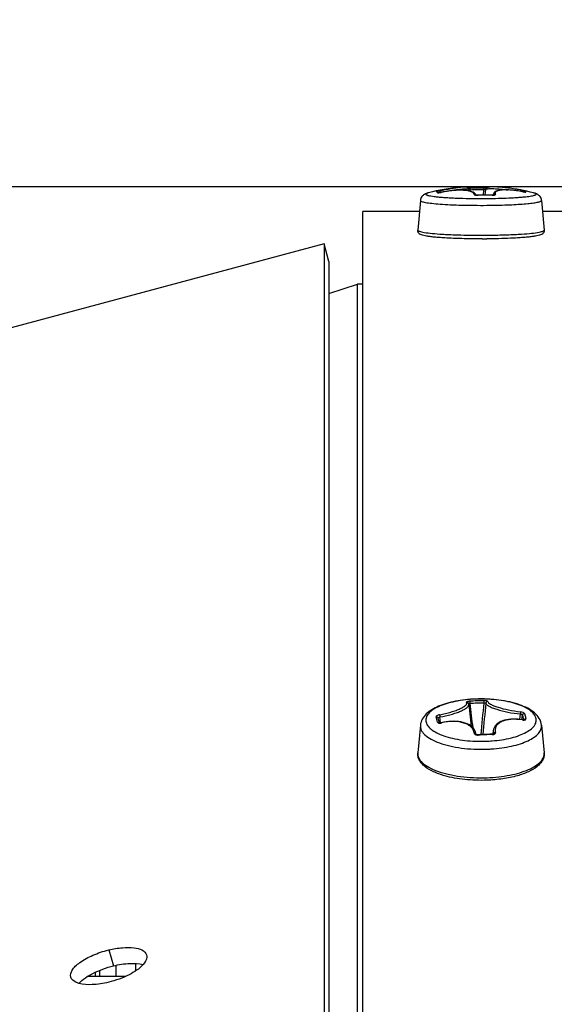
# Model space of a CAD drawing. Header units: millimetres. Extents: x 0 to 420, y 0 to 297.
# Tile 279 of 502: x 245.98 to 248.92, y 249.71 to 255.13. Entities that reach past the tile are written whole.
import ezdxf

# ---------------------------------------------------------------- set-up
doc = ezdxf.new("R2010")
doc.units = ezdxf.units.MM
doc.header["$LTSCALE"] = 23.1
doc.layers.get('0').update_dxf_attribs({"linetype": 'CONTINUOUS'})
doc.layers.add('02___PRT_ALL_AXES', color=7, linetype='CONTINUOUS')
doc.layers.add('DIM_PILOTEES', color=7, linetype='CONTINUOUS')
doc.styles.add('TEXTSTYLE_2', font='txt', dxfattribs={"width": 0.97619})
doc.styles.add('TEXTSTYLE_6', font='txt', dxfattribs={"width": 1.178571})
doc.dimstyles.new('DIMSTYLE_1', dxfattribs={"dimtxt": 2.5, "dimasz": 0.1875, "dimexe": 0.125, "dimexo": 0.0625, "dimgap": 1.25, "dimtad": 0, "dimtih": 1, "dimtoh": 1, "dimdsep": 46, "dimtxsty": 'TEXTSTYLE_2', "dimblk": '_FILLED', "dimblk1": '_FILLED', "dimblk2": '_FILLED', "dimcen": 0.09, "dimazin": 2, "dimtfac": 1, "dimtofl": 0, "dimtmove": 0, "dimatfit": 3, "dimldrblk": '_FILLED', "dimfxl": 1, "dimtolj": 1, "dimarcsym": 0})
doc.dimstyles.new('DIMSTYLE_5', dxfattribs={"dimtxt": 2.5, "dimasz": 0.1875, "dimexe": 0.125, "dimexo": 0.0625, "dimgap": 1.25, "dimtad": 0, "dimtih": 1, "dimtoh": 1, "dimdsep": 46, "dimtxsty": 'TEXTSTYLE_6', "dimblk": '_FILLED', "dimblk1": '_FILLED', "dimblk2": '_FILLED', "dimcen": 0.09, "dimazin": 2, "dimtfac": 1, "dimtofl": 0, "dimtmove": 0, "dimatfit": 3, "dimldrblk": '_FILLED', "dimfxl": 1, "dimtolj": 1, "dimarcsym": 0})

# ---------------------------------------------------------------- blocks, each defined once
blk = doc.blocks.new('_FILLED')
at = {"color": 0, "linetype": 'BYBLOCK'}
blk.add_solid([(0, 0), (-1, 0.167), (-1, -0.167)], dxfattribs=at)
blk = doc.blocks.new('*D0')
at = {"layer": 'DIM_PILOTEES', "color": 2, "linetype": 'CONTINUOUS'}
for p, q in [((218.8808, 254.2086), (215.0951, 254.2086)), ((215.2201, 254.2086), (215.2201, 191.7537)), ((273.8528, 254.2086), (218.8808, 254.2086)), ((215.2201, 129.4471), (215.2201, 186.7537)), ((218.8808, 129.4471), (215.0951, 129.4471)), ((273.8782, 129.4471), (218.8808, 129.4471))]:
    blk.add_line(p, q, dxfattribs=at)
at = {"layer": 'DIM_PILOTEES', "color": 2, "linetype": 'CONTINUOUS', "xscale": 0.1875, "yscale": 0.1875, "zscale": 0.1875}
for p, rotation in [((215.2201, 254.2086), 90), ((215.2201, 129.4471), 270)]:
    blk.add_blockref('_FILLED', p, dxfattribs=dict(at, rotation=rotation))
at = {"layer": 'DIM_PILOTEES', "color": 2, "linetype": 'CONTINUOUS', "insert": (215.2201, 190.5037), "char_height": 2.5, "width": 10.982143, "attachment_point": 2, "line_spacing_factor": 0.9, "style": 'TEXTSTYLE_2'}
blk.add_mtext('{\\ftxt;\\W0.0001;\\H0.0001;\\~}{\\ftxt;\\W2.9285714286;\\H2.5; }{\\ftxt;\\W0.0001;\\H0.0001;\\~}', dxfattribs=at)
blk = doc.blocks.new('*D8')
at = {"layer": 'DIM_PILOTEES', "color": 2, "linetype": 'CONTINUOUS'}
for p, q in [((226.3883, 276.7141), (226.3883, 278.0891)), ((276.2211, 276.7141), (276.2211, 278.0891)), ((226.3883, 277.9641), (248.9616, 277.9641)), ((276.2211, 277.9641), (257.3545, 277.9641)), ((226.3883, 206.2157), (226.3883, 276.7141)), ((276.2211, 241.6204), (276.2211, 276.7141))]:
    blk.add_line(p, q, dxfattribs=at)
at = {"layer": 'DIM_PILOTEES', "color": 2, "linetype": 'CONTINUOUS', "xscale": 0.1875, "yscale": 0.1875, "zscale": 0.1875, "rotation": 180}
blk.add_blockref('_FILLED', (226.3883, 277.9641), dxfattribs=at)
at = {"layer": 'DIM_PILOTEES', "color": 2, "linetype": 'CONTINUOUS', "xscale": 0.1875, "yscale": 0.1875, "zscale": 0.1875}
blk.add_blockref('_FILLED', (276.2211, 277.9641), dxfattribs=at)
at = {"layer": 'DIM_PILOTEES', "color": 2, "linetype": 'CONTINUOUS', "insert": (253.158, 279.2141), "char_height": 2.5, "width": 8.839286, "attachment_point": 2, "line_spacing_factor": 0.9, "style": 'TEXTSTYLE_6'}
blk.add_mtext('{\\ftxt;\\W0.0001;\\H0.0001;\\~}{\\ftxt;\\W2.3571428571;\\H2.5; }{\\ftxt;\\W0.0001;\\H0.0001;\\~}', dxfattribs=at)

msp = doc.modelspace()

# ---------------------------------------------------------------- linework, layer by layer
at = {"color": 7, "linetype": 'CONTINUOUS'}
for p, q in [((248.2812, 254.1762), (248.2789, 254.1786)), ((248.282, 254.1806), (248.2805, 254.1814)), ((248.2838, 254.1794), (248.282, 254.1806)), ((248.2855, 254.1781), (248.2838, 254.1794)), ((248.288, 254.1759), (248.2855, 254.1781)), ((248.2951, 254.1778), (248.2895, 254.176)), ((248.2916, 254.1762), (248.2906, 254.1761)), ((248.2927, 254.1763), (248.2916, 254.1762)), ((248.2939, 254.1764), (248.2927, 254.1763)), ((248.2952, 254.1766), (248.2939, 254.1764)), ((248.2953, 254.1766), (248.2951, 254.1778)), ((248.2953, 254.1766), (248.2951, 254.1778)), ((248.2965, 254.1768), (248.2952, 254.1766)), ((248.2978, 254.177), (248.2965, 254.1768)), ((248.2992, 254.1772), (248.2978, 254.177)), ((248.3007, 254.1775), (248.2992, 254.1772)), ((248.3021, 254.1778), (248.3007, 254.1775)), ((248.3036, 254.1781), (248.3021, 254.1778)), ((248.3041, 254.1782), (248.3036, 254.1781)), ((248.3039, 254.1794), (248.3063, 254.1798)), ((248.3166, 254.1806), (248.3041, 254.1782)), ((248.3043, 254.1781), (248.3041, 254.1782)), ((248.3041, 254.1781), (248.3043, 254.1781)), ((248.3308, 254.183), (248.3166, 254.1806)), ((248.3448, 254.185), (248.3308, 254.183)), ((248.3585, 254.1867), (248.3448, 254.185)), ((248.372, 254.188), (248.3585, 254.1867)), ((248.3851, 254.1889), (248.372, 254.188)), ((248.3979, 254.1894), (248.3851, 254.1889)), ((248.4103, 254.1895), (248.3979, 254.1894)), ((248.4096, 254.2054), (248.408, 254.2053)), ((248.4128, 254.2057), (248.4096, 254.2054)), ((248.4223, 254.1892), (248.4103, 254.1895)), ((248.4159, 254.2059), (248.4128, 254.2057)), ((248.4188, 254.2061), (248.4159, 254.2059)), ((248.4215, 254.2063), (248.4188, 254.2061)), ((248.424, 254.2064), (248.4215, 254.2063)), ((248.4337, 254.1885), (248.4223, 254.1892)), ((248.4264, 254.2065), (248.424, 254.2064)), ((248.4286, 254.2066), (248.4264, 254.2065)), ((248.4307, 254.2066), (248.4286, 254.2066)), ((248.4327, 254.2066), (248.4307, 254.2066)), ((248.4345, 254.2066), (248.4327, 254.2066)), ((248.4445, 254.1873), (248.4337, 254.1885)), ((248.4362, 254.2065), (248.4345, 254.2066)), ((248.4378, 254.2064), (248.4362, 254.2065)), ((248.4394, 254.2063), (248.4378, 254.2064)), ((248.4408, 254.2061), (248.4394, 254.2063)), ((248.4422, 254.2058), (248.4408, 254.2061)), ((248.4436, 254.2055), (248.4422, 254.2058)), ((248.445, 254.2051), (248.4436, 254.2055)), ((248.4544, 254.1857), (248.4445, 254.1873)), ((248.4464, 254.2045), (248.445, 254.2051)), ((248.4479, 254.2038), (248.4464, 254.2045)), ((248.4494, 254.2026), (248.4479, 254.2038)), ((248.4509, 254.2012), (248.4494, 254.2026)), ((248.4523, 254.1992), (248.4509, 254.2012)), ((248.4529, 254.2), (248.4517, 254.2)), ((248.4532, 254.197), (248.4523, 254.1992)), ((248.4543, 254.2), (248.4529, 254.2)), ((248.4535, 254.1952), (248.4532, 254.197)), ((248.4535, 254.1952), (248.4545, 254.1856)), ((248.4558, 254.2001), (248.4543, 254.2)), ((248.4632, 254.1836), (248.4544, 254.1857)), ((248.4574, 254.2001), (248.4558, 254.2001)), ((248.459, 254.2002), (248.4574, 254.2001)), ((248.4644, 254.2004), (248.459, 254.2002)), ((248.4616, 254.1839), (248.4608, 254.1904)), ((248.4709, 254.1811), (248.4632, 254.1836)), ((248.4715, 254.2006), (248.4644, 254.2004)), ((248.4774, 254.1782), (248.4709, 254.1811)), ((248.4786, 254.2008), (248.4715, 254.2006)), ((248.4829, 254.1749), (248.4774, 254.1782)), ((248.4856, 254.2009), (248.4786, 254.2008)), ((248.4927, 254.201), (248.4856, 254.2009)), ((248.5028, 254.2011), (248.4927, 254.201)), ((248.5098, 254.2011), (248.5028, 254.2011)), ((248.5169, 254.2011), (248.5098, 254.2011)), ((248.5239, 254.201), (248.5169, 254.2011)), ((248.531, 254.2009), (248.5239, 254.201)), ((248.5367, 254.2007), (248.531, 254.2009)), ((248.534, 254.1626), (248.5368, 254.191)), ((248.5383, 254.2007), (248.5367, 254.2007)), ((248.5399, 254.2007), (248.5383, 254.2007)), ((248.5415, 254.2007), (248.5399, 254.2007)), ((248.5429, 254.2007), (248.5415, 254.2007)), ((248.5444, 254.2008), (248.5429, 254.2007)), ((248.5457, 254.2008), (248.5444, 254.2008)), ((248.5449, 254.1627), (248.5481, 254.1936)), ((248.547, 254.2008), (248.5457, 254.2008)), ((248.5482, 254.2009), (248.547, 254.2008)), ((248.5493, 254.201), (248.5482, 254.2009)), ((248.5492, 254.1974), (248.5486, 254.196)), ((248.5507, 254.1997), (248.5492, 254.1974)), ((248.5492, 254.1949), (248.5504, 254.1956)), ((248.5503, 254.2011), (248.5493, 254.201)), ((248.5512, 254.2011), (248.5503, 254.2011)), ((248.5525, 254.2015), (248.5507, 254.1997)), ((248.552, 254.2012), (248.5512, 254.2011)), ((248.5523, 254.2013), (248.552, 254.2012)), ((248.5544, 254.2028), (248.5525, 254.2015)), ((248.5563, 254.2039), (248.5544, 254.2028)), ((248.5583, 254.2047), (248.5563, 254.2039)), ((248.5603, 254.2054), (248.5583, 254.2047)), ((248.5626, 254.2059), (248.5603, 254.2054)), ((248.5649, 254.2064), (248.5626, 254.2059)), ((248.5675, 254.2068), (248.5649, 254.2064)), ((248.5703, 254.2071), (248.5675, 254.2068)), ((248.5733, 254.2074), (248.5703, 254.2071)), ((248.5766, 254.2076), (248.5733, 254.2074)), ((248.5801, 254.2077), (248.5766, 254.2076)), ((248.5839, 254.2078), (248.5801, 254.2077)), ((248.588, 254.2078), (248.5839, 254.2078)), ((248.5924, 254.2078), (248.588, 254.2078)), ((248.5949, 254.1778), (248.5916, 254.1739)), ((248.5971, 254.2076), (248.5924, 254.2078)), ((248.599, 254.1811), (248.5949, 254.1778)), ((248.6021, 254.2075), (248.5971, 254.2076)), ((248.604, 254.1838), (248.599, 254.1811)), ((248.6075, 254.2072), (248.6021, 254.2075)), ((248.6099, 254.1861), (248.604, 254.1838)), ((248.6131, 254.2069), (248.6075, 254.2072)), ((248.6166, 254.1879), (248.6099, 254.1861)), ((248.6191, 254.2065), (248.6131, 254.2069)), ((248.6243, 254.1893), (248.6166, 254.1879)), ((248.6255, 254.206), (248.6191, 254.2065)), ((248.6328, 254.1904), (248.6243, 254.1893)), ((248.6321, 254.2054), (248.6255, 254.206)), ((248.6391, 254.2048), (248.6321, 254.2054)), ((248.6421, 254.1911), (248.6328, 254.1904)), ((248.647, 254.204), (248.6391, 254.2048)), ((248.6522, 254.1914), (248.6421, 254.1911)), ((248.647, 254.204), (248.6455, 254.2041)), ((248.663, 254.1913), (248.6522, 254.1914)), ((248.6744, 254.1909), (248.663, 254.1913)), ((248.6863, 254.1901), (248.6744, 254.1909)), ((248.6987, 254.189), (248.6863, 254.1901)), ((248.7114, 254.1875), (248.6987, 254.189)), ((248.7245, 254.1857), (248.7114, 254.1875)), ((248.7377, 254.1836), (248.7245, 254.1857)), ((248.749, 254.1815), (248.7377, 254.1836)), ((248.7491, 254.1815), (248.749, 254.1815)), ((248.7502, 254.1813), (248.749, 254.1815)), ((248.7515, 254.1811), (248.7502, 254.1813)), ((248.7528, 254.1809), (248.7515, 254.1811)), ((248.7541, 254.1807), (248.7528, 254.1809)), ((248.7553, 254.1805), (248.7541, 254.1807)), ((248.7565, 254.1803), (248.7553, 254.1805)), ((248.7576, 254.1801), (248.7565, 254.1803)), ((248.7587, 254.18), (248.7576, 254.1801)), ((248.7596, 254.1799), (248.7587, 254.18)), ((248.7606, 254.1798), (248.7596, 254.1799)), ((248.7614, 254.1797), (248.7606, 254.1798)), ((248.7621, 254.1796), (248.7614, 254.1797)), ((248.7628, 254.1796), (248.7621, 254.1796)), ((248.7633, 254.1795), (248.7628, 254.1796)), ((248.7638, 254.1795), (248.7633, 254.1795)), ((248.7641, 254.1795), (248.7638, 254.1795)), ((248.7643, 254.1795), (248.7641, 254.1795)), ((248.7643, 254.1795), (248.7644, 254.1795)), ((248.7644, 254.1795), (248.7643, 254.1795)), ((248.7661, 254.1823), (248.7682, 254.1799)), ((248.1873, 254.1329), (248.173, 253.9695)), ((248.288, 254.1759), (248.2861, 254.1759)), ((248.2888, 254.1759), (248.288, 254.1759)), ((248.288, 254.1759), (248.288, 254.1759)), ((248.2897, 254.176), (248.2888, 254.1759)), ((248.2906, 254.1761), (248.2897, 254.176)), ((248.4873, 254.1711), (248.4829, 254.1749)), ((248.4908, 254.1668), (248.4873, 254.1711)), ((248.4927, 254.1628), (248.4908, 254.1668)), ((248.4927, 254.1628), (248.4912, 254.1633)), ((248.4936, 254.1626), (248.4927, 254.1628)), ((248.4949, 254.1624), (248.4936, 254.1626)), ((248.4964, 254.1622), (248.4949, 254.1624)), ((248.4981, 254.162), (248.4964, 254.1622)), ((248.5, 254.1619), (248.4981, 254.162)), ((248.5019, 254.1618), (248.5, 254.1619)), ((248.504, 254.1618), (248.5019, 254.1618)), ((248.5058, 254.1619), (248.504, 254.1618)), ((248.511, 254.162), (248.5058, 254.1619)), ((248.5061, 254.1615), (248.5058, 254.1619)), ((248.518, 254.1623), (248.511, 254.162)), ((248.5251, 254.1625), (248.518, 254.1623)), ((248.5321, 254.1626), (248.5251, 254.1625)), ((248.5392, 254.1627), (248.5321, 254.1626)), ((248.5493, 254.1628), (248.5392, 254.1627)), ((248.5444, 254.1624), (248.5442, 254.1624)), ((248.5563, 254.1628), (248.5493, 254.1628)), ((248.5634, 254.1628), (248.5563, 254.1628)), ((248.5704, 254.1627), (248.5634, 254.1628)), ((248.5775, 254.1625), (248.5704, 254.1627)), ((248.5825, 254.1624), (248.5775, 254.1625)), ((248.5827, 254.162), (248.5824, 254.162)), ((248.5827, 254.162), (248.5825, 254.1624)), ((248.5834, 254.1624), (248.5825, 254.1624)), ((248.5851, 254.1624), (248.5834, 254.1624)), ((248.5868, 254.1625), (248.5851, 254.1624)), ((248.5883, 254.1626), (248.5868, 254.1625)), ((248.5887, 254.1656), (248.5883, 254.1626)), ((248.5897, 254.1627), (248.5883, 254.1626)), ((248.5895, 254.1694), (248.5886, 254.1655)), ((248.5887, 254.1656), (248.5886, 254.1655)), ((248.5916, 254.1739), (248.5895, 254.1694)), ((248.5909, 254.1629), (248.5897, 254.1627)), ((248.592, 254.163), (248.5909, 254.1629)), ((248.5928, 254.1632), (248.592, 254.163)), ((248.5935, 254.1634), (248.5928, 254.1632)), ((248.5939, 254.1635), (248.5935, 254.1634)), ((248.5941, 254.1636), (248.5939, 254.1635)), ((248.8548, 254.1329), (248.8691, 253.9695)), ((247.8711, 227.8463), (247.8711, 254.072)), ((248.182, 254.072), (247.8711, 254.072)), ((273.622, 254.072), (248.8601, 254.072)), ((248.3159, 253.947), (248.3164, 253.947)), ((248.3219, 253.9268), (248.321, 253.9269)), ((248.5281, 253.9215), (248.521, 253.9215)), ((248.7257, 253.947), (248.7261, 253.947)), ((248.7261, 253.947), (248.7288, 253.9472)), ((247.6831, 253.7976), (247.6572, 253.8942)), ((247.6831, 253.7976), (247.6831, 227.8079)), ((247.6831, 253.621), (247.8411, 253.672)), ((247.8411, 227.8402), (247.8411, 253.672)), ((247.8711, 253.672), (247.8411, 253.672)), ((248.4508, 251.3662), (248.4498, 251.3677)), ((248.452, 251.3639), (248.4508, 251.3662)), ((248.4529, 251.3614), (248.452, 251.3639)), ((248.4534, 251.3586), (248.4529, 251.3614)), ((248.4534, 251.3586), (248.467, 251.2399)), ((248.492, 251.3889), (248.4915, 251.3888)), ((248.492, 251.3889), (248.4915, 251.3888)), ((248.735, 251.277), (248.7377, 251.307)), ((248.735, 251.277), (248.7377, 251.307)), ((248.2879, 251.2755), (248.2856, 251.2845)), ((248.2905, 251.2652), (248.2879, 251.2755)), ((248.2922, 251.2581), (248.2905, 251.2652)), ((248.2922, 251.2581), (248.2909, 251.2585)), ((248.2926, 251.2581), (248.2922, 251.2581)), ((248.2937, 251.2579), (248.2926, 251.2581)), ((248.2951, 251.2578), (248.2937, 251.2579)), ((248.2988, 251.258), (248.2951, 251.2907)), ((248.2988, 251.258), (248.2951, 251.2907)), ((248.2966, 251.2578), (248.2951, 251.2578)), ((248.2983, 251.2579), (248.2966, 251.2578)), ((248.3002, 251.2581), (248.2983, 251.2579)), ((248.3021, 251.2584), (248.3002, 251.2581)), ((248.316, 251.2614), (248.3021, 251.2584)), ((248.3043, 251.2579), (248.3038, 251.2588)), ((248.33, 251.2638), (248.316, 251.2614)), ((248.3441, 251.2655), (248.33, 251.2638)), ((248.358, 251.2664), (248.3441, 251.2655)), ((248.3717, 251.2667), (248.358, 251.2664)), ((248.385, 251.2662), (248.3717, 251.2667)), ((248.398, 251.265), (248.385, 251.2662)), ((248.4105, 251.263), (248.398, 251.265)), ((248.4224, 251.2604), (248.4105, 251.263)), ((248.4337, 251.2571), (248.4224, 251.2604)), ((248.4442, 251.2531), (248.4337, 251.2571)), ((248.4539, 251.2484), (248.4442, 251.2531)), ((248.6135, 251.2556), (248.6068, 251.25)), ((248.6213, 251.2607), (248.6135, 251.2556)), ((248.63, 251.2652), (248.6213, 251.2607)), ((248.6395, 251.2691), (248.63, 251.2652)), ((248.6498, 251.2724), (248.6395, 251.2691)), ((248.6608, 251.275), (248.6498, 251.2724)), ((248.6724, 251.2769), (248.6608, 251.275)), ((248.6846, 251.2782), (248.6724, 251.2769)), ((248.6972, 251.2789), (248.6846, 251.2782)), ((248.7102, 251.2788), (248.6972, 251.2789)), ((248.7235, 251.2782), (248.7102, 251.2788)), ((248.7371, 251.2768), (248.7235, 251.2782)), ((248.7501, 251.2749), (248.7371, 251.2768)), ((248.7466, 251.2753), (248.749, 251.3003)), ((248.7466, 251.2753), (248.749, 251.3003)), ((248.7491, 251.2742), (248.7486, 251.2743)), ((248.7491, 251.2742), (248.7486, 251.2743)), ((248.7519, 251.2748), (248.7501, 251.2749)), ((248.7536, 251.2747), (248.7519, 251.2748)), ((248.7551, 251.2747), (248.7536, 251.2747)), ((248.7564, 251.2747), (248.7551, 251.2747)), ((248.7575, 251.2749), (248.7564, 251.2747)), ((248.7583, 251.275), (248.7575, 251.2749)), ((248.7588, 251.2752), (248.7583, 251.275)), ((248.759, 251.2752), (248.7588, 251.2752)), ((248.1875, 251.2451), (248.1732, 251.0939)), ((248.4627, 251.2431), (248.4539, 251.2484)), ((248.4706, 251.2372), (248.4627, 251.2431)), ((248.4773, 251.2307), (248.4706, 251.2372)), ((248.483, 251.2238), (248.4773, 251.2307)), ((248.4876, 251.2163), (248.483, 251.2238)), ((248.491, 251.2086), (248.4876, 251.2163)), ((248.4932, 251.2005), (248.491, 251.2086)), ((248.4939, 251.1959), (248.4932, 251.2005)), ((248.4938, 251.196), (248.494, 251.1949)), ((248.5889, 251.2159), (248.5866, 251.1958)), ((248.5884, 251.1962), (248.5871, 251.1959)), ((248.5894, 251.1966), (248.5884, 251.1962)), ((248.5903, 251.2234), (248.5889, 251.2159)), ((248.5902, 251.197), (248.5894, 251.1966)), ((248.5908, 251.1973), (248.5902, 251.197)), ((248.5928, 251.2306), (248.5903, 251.2234)), ((248.5905, 251.1971), (248.5905, 251.1975)), ((248.5911, 251.1975), (248.5908, 251.1973)), ((248.5912, 251.1976), (248.5911, 251.1975)), ((248.5911, 251.1975), (248.5912, 251.1976)), ((248.5964, 251.2375), (248.5928, 251.2306)), ((248.6011, 251.244), (248.5964, 251.2375)), ((248.6068, 251.25), (248.6011, 251.244)), ((248.8546, 251.2451), (248.8689, 251.0939)), ((248.4941, 251.1947), (248.4939, 251.1949)), ((248.4947, 251.1943), (248.4941, 251.1947)), ((248.4955, 251.194), (248.4947, 251.1943)), ((248.4965, 251.1936), (248.4955, 251.194)), ((248.4978, 251.1932), (248.4965, 251.1936)), ((248.4992, 251.1929), (248.4978, 251.1932)), ((248.5008, 251.1926), (248.4992, 251.1929)), ((248.5025, 251.1925), (248.5008, 251.1926)), ((248.5042, 251.1924), (248.5025, 251.1925)), ((248.5056, 251.1925), (248.5042, 251.1924)), ((248.5107, 251.1928), (248.5056, 251.1925)), ((248.5177, 251.1932), (248.5107, 251.1928)), ((248.5248, 251.1936), (248.5177, 251.1932)), ((248.5319, 251.1939), (248.5248, 251.1936)), ((248.5389, 251.1942), (248.5319, 251.1939)), ((248.549, 251.1946), (248.5389, 251.1942)), ((248.556, 251.1948), (248.549, 251.1946)), ((248.5631, 251.195), (248.556, 251.1948)), ((248.5701, 251.1951), (248.5631, 251.195)), ((248.5772, 251.1952), (248.5701, 251.1951)), ((248.5821, 251.1953), (248.5772, 251.1952)), ((248.5839, 251.1954), (248.5821, 251.1953)), ((248.5856, 251.1956), (248.5839, 251.1954)), ((248.5871, 251.1959), (248.5856, 251.1956)), ((246.4711, 250.0085), (246.4969, 249.9208)), ((246.4211, 249.8964), (246.4211, 249.8621)), ((246.5111, 249.924), (246.5111, 249.8621)), ((246.6211, 249.8942), (246.6211, 249.9339)), ((246.3976, 249.8621), (246.3976, 249.8861))]:
    msp.add_line(p, q, dxfattribs=at)
at = {"color": 3, "linetype": 'CONTINUOUS'}
for q in [(245.7233, 253.376), (247.6572, 227.8026)]:
    msp.add_line((247.6572, 253.8942), q, dxfattribs=at)
at = {"color": 7, "linetype": 'CONTINUOUS'}
for centre, radius, start, end in [((248.5213, 253.0089), 1.2017, 95.4139, 103.9628), ((248.6832, 252.0581), 2.155, 100.1373, 100.3728), ((248.2727, 254.3315), 0.1566, 280.5675, 281.5523), ((248.5078, 253.0178), 1.1736, 90.4363, 92.2914), ((248.5078, 253.0175), 1.1739, 88.5809, 90.4357), ((248.5579, 254.1926), 0.00992, 160.3324, 174.2434), ((248.521, 253.0105), 1.2001, 83.6334, 83.9753), ((248.5386, 253.1818), 1.0279, 83.5458, 83.945), ((248.5211, 253.0106), 1.2, 83.2448, 83.6334), ((248.5307, 253.1123), 1.0978, 83.1203, 83.5457), ((248.5208, 253.0094), 1.2012, 76.0348, 83.2412), ((248.5077, 252.9281), 1.2835, 79.6702, 83.0845), ((248.5031, 254.2372), 0.0758, 270.9897, 272.0488), ((248.5032, 254.2363), 0.075, 272.05, 272.259), ((248.5536, 252.9579), 1.2045, 90.4492, 92.2594), ((248.5536, 252.9599), 1.2025, 88.624, 90.4361), ((248.5219, 257.8525), 3.7088, 270.4349, 270.9961), ((248.5845, 254.2375), 0.0755, 268.6084, 269.8866), ((248.522, 258.187), 4.0808, 270.4347, 270.8493), ((248.4469, 256.2105), 2.2673, 266.5225, 266.6887), ((248.4661, 256.5509), 2.6083, 266.706, 267.5773), ((248.5211, 258.3125), 4.3708, 269.9762, 270.4354), ((248.5211, 258.054), 4.1325, 270.0966, 270.4355), ((248.5703, 256.6649), 2.7224, 272.4399, 273.2747), ((248.5431, 250.1424), 1.2375, 92.1028, 93.8783), ((248.5439, 250.1399), 1.2274, 92.1032, 93.879), ((234.2103, 249.5458), 14.3661, 6.73566, 7.27294), ((248.543, 250.1454), 1.2345, 90.3246, 92.1031), ((248.5438, 250.1429), 1.2244, 90.324, 92.1027), ((263.5657, 249.779), 15.1126, 173.96703, 174.62991), ((264.0739, 249.7152), 15.6134, 173.92786, 174.56571), ((246.6986, 250.8803), 1.6279, 13.5504, 14.6143), ((248.288, 251.2838), 0.00226, 173.027, 179.5295), ((248.2933, 251.3043), 0.0477, 279.8849, 282.9979), ((248.2937, 251.3025), 0.0459, 283.013, 283.388), ((248.7572, 251.3244), 0.0508, 260.7692, 262.3494), ((248.5978, 251.1963), 0.00732, 169.7197, 170.932), ((248.5866, 251.1966), 0.00402, 7.7907, 12.5243), ((248.4451, 251.1905), 0.0491, 5.1645, 6.3948), ((248.594, 249.8419), 1.3517, 92.1035, 93.7295), ((248.5938, 249.8474), 1.3462, 90.4723, 92.1027), ((248.5219, 251.9279), 0.7712, 272.0944, 274.5003), ((248.5217, 251.965), 0.8522, 272.0992, 273.7437)]:
    msp.add_arc(centre, radius, start, end, dxfattribs=at)
for points, knots in [([(248.293, 254.1874), (248.2904, 254.1869), (248.2856, 254.1859), (248.2802, 254.1846), (248.2765, 254.1835), (248.2753, 254.1832), (248.2735, 254.1824), (248.2739, 254.1822)], [0, 0, 0, 0, 0.401344, 0.733493, 0.85623, 0.943109, 1, 1, 1, 1]), ([(248.2789, 254.1786), (248.2785, 254.1789), (248.2769, 254.1803), (248.2752, 254.1816), (248.2739, 254.1822)], [0, 0, 0, 0, 0.274725, 1, 1, 1, 1]), ([(248.2812, 254.1762), (248.2814, 254.176), (248.2822, 254.1757), (248.2845, 254.1755), (248.2866, 254.1756), (248.2882, 254.1757)], [0, 0, 0, 0, 0.117131, 0.32465, 1, 1, 1, 1]), ([(248.2882, 254.1757), (248.2892, 254.1758), (248.2936, 254.1762), (248.298, 254.1769), (248.3015, 254.1775)], [0, 0, 0, 0, 0.220355, 1, 1, 1, 1]), ([(248.293, 254.1874), (248.3141, 254.1915), (248.3523, 254.1982), (248.3907, 254.2036), (248.408, 254.2053)], [0, 0, 0, 0, 0.553145, 1, 1, 1, 1]), ([(248.293, 254.1874), (248.2932, 254.1872), (248.2933, 254.1861), (248.2939, 254.1842), (248.2945, 254.1812), (248.2949, 254.179), (248.2951, 254.1778)], [0, 0, 0, 0, 0.089251, 0.308225, 0.626526, 1, 1, 1, 1]), ([(248.4838, 254.1663), (248.4827, 254.1735), (248.4718, 254.1801), (248.4594, 254.184), (248.4458, 254.1871), (248.4258, 254.1892), (248.3986, 254.1896), (248.3684, 254.1879), (248.3366, 254.1841), (248.3151, 254.1803), (248.3043, 254.1781)], [0, 0, 0, 0, 0.116551, 0.161858, 0.214127, 0.338436, 0.48561, 0.649671, 0.823579, 1, 1, 1, 1]), ([(248.3063, 254.1798), (248.316, 254.1816), (248.335, 254.1848), (248.3624, 254.1891), (248.3875, 254.1926), (248.4094, 254.1952), (248.4273, 254.1968), (248.4406, 254.1975), (248.4486, 254.1972), (248.4524, 254.1965), (248.4535, 254.1956), (248.4535, 254.1952)], [0, 0, 0, 0, 0.198658, 0.387328, 0.559528, 0.70919, 0.83105, 0.921033, 0.976689, 0.991747, 1, 1, 1, 1]), ([(248.4608, 254.1904), (248.4602, 254.1905), (248.4579, 254.1906), (248.4555, 254.1909), (248.4539, 254.1913)], [0, 0, 0, 0, 0.282697, 1, 1, 1, 1]), ([(248.4595, 254.2002), (248.4596, 254.2002), (248.4598, 254.1999), (248.46, 254.199), (248.4604, 254.197), (248.4606, 254.194), (248.4608, 254.1917), (248.4608, 254.1904)], [0, 0, 0, 0, 0.026454, 0.085167, 0.300465, 0.620786, 1, 1, 1, 1]), ([(248.5361, 254.2008), (248.5364, 254.2007), (248.5365, 254.1993), (248.5368, 254.1977), (248.5369, 254.1945), (248.5369, 254.1923), (248.5368, 254.191)], [0, 0, 0, 0, 0.083237, 0.298637, 0.619526, 1, 1, 1, 1]), ([(248.5481, 254.1936), (248.548, 254.1932), (248.5465, 254.1926), (248.5443, 254.1919), (248.5408, 254.1913), (248.5382, 254.1911), (248.5368, 254.191)], [0, 0, 0, 0, 0.111772, 0.336632, 0.647744, 1, 1, 1, 1]), ([(248.5481, 254.1936), (248.5482, 254.194), (248.5486, 254.1945), (248.5491, 254.1948), (248.5492, 254.1949)], [0, 0, 0, 0, 0.712689, 1, 1, 1, 1]), ([(248.5504, 254.1956), (248.5521, 254.1964), (248.557, 254.1974), (248.5658, 254.1982), (248.5776, 254.1985), (248.5986, 254.198), (248.6301, 254.1957), (248.6567, 254.1928), (248.6711, 254.191)], [0, 0, 0, 0, 0.048044, 0.121101, 0.218823, 0.33969, 0.640993, 1, 1, 1, 1]), ([(248.7491, 254.1815), (248.7384, 254.1835), (248.7175, 254.1869), (248.6872, 254.1902), (248.6598, 254.1916), (248.6366, 254.1908), (248.6203, 254.1885), (248.6102, 254.1852), (248.6038, 254.1821), (248.598, 254.1759), (248.5996, 254.1697), (248.601, 254.1672)], [0, 0, 0, 0, 0.199723, 0.388866, 0.559282, 0.703675, 0.816605, 0.860549, 0.89643, 0.949014, 1, 1, 1, 1]), ([(248.7378, 254.1908), (248.738, 254.1907), (248.7383, 254.1898), (248.7384, 254.1884), (248.7384, 254.1861), (248.7382, 254.1845), (248.7381, 254.1835)], [0, 0, 0, 0, 0.099206, 0.30694, 0.616277, 1, 1, 1, 1]), ([(248.7609, 254.186), (248.7601, 254.1863), (248.7575, 254.1868), (248.7525, 254.188), (248.7456, 254.1893), (248.7405, 254.1903), (248.7378, 254.1908)], [0, 0, 0, 0, 0.107049, 0.336676, 0.651384, 1, 1, 1, 1]), ([(248.7491, 254.1815), (248.7502, 254.1813), (248.7542, 254.1805), (248.7583, 254.1799), (248.7613, 254.1796)], [0, 0, 0, 0, 0.272252, 1, 1, 1, 1]), ([(248.7609, 254.186), (248.7589, 254.1864), (248.7546, 254.1859), (248.7514, 254.183), (248.7504, 254.1813)], [0, 0, 0, 0, 0.49918, 1, 1, 1, 1]), ([(248.7609, 254.186), (248.7613, 254.1857), (248.7632, 254.1847), (248.7649, 254.1834), (248.7661, 254.1823)], [0, 0, 0, 0, 0.233712, 1, 1, 1, 1]), ([(248.7613, 254.1796), (248.7624, 254.1795), (248.7639, 254.1793), (248.7657, 254.1792), (248.7668, 254.1792), (248.7675, 254.1793), (248.768, 254.1794), (248.7684, 254.1796), (248.7683, 254.1798), (248.7682, 254.1799)], [0, 0, 0, 0, 0.440414, 0.614316, 0.754163, 0.858553, 0.927365, 0.965084, 1, 1, 1, 1]), ([(248.1873, 254.1329), (248.1872, 254.1318), (248.1887, 254.13), (248.1912, 254.1286), (248.1959, 254.1265), (248.2039, 254.1243), (248.2224, 254.1205), (248.2534, 254.1166), (248.299, 254.1127), (248.3542, 254.1095), (248.4168, 254.1073), (248.4838, 254.1062), (248.5297, 254.1061), (248.5529, 254.1063)], [0, 0, 0, 0, 0.008627, 0.015549, 0.024614, 0.049491, 0.083438, 0.177477, 0.303175, 0.455235, 0.627116, 0.811361, 1, 1, 1, 1]), ([(248.2314, 254.1751), (248.2277, 254.1742), (248.2201, 254.172), (248.2072, 254.1663), (248.1933, 254.1542), (248.188, 254.1406), (248.1873, 254.1329)], [0, 0, 0, 0, 0.172236, 0.366553, 0.644524, 1, 1, 1, 1]), ([(248.2314, 254.1751), (248.2297, 254.1747), (248.2266, 254.1738), (248.2225, 254.1724), (248.2196, 254.171), (248.2176, 254.1696), (248.2168, 254.1678), (248.2176, 254.166), (248.2196, 254.1646), (248.2225, 254.1631), (248.2265, 254.1617), (248.2341, 254.1597), (248.2463, 254.1573), (248.264, 254.1548), (248.2856, 254.1524), (248.3108, 254.1503), (248.3392, 254.1484), (248.3704, 254.1468), (248.416, 254.145), (248.4762, 254.1437), (248.5251, 254.1436), (248.5501, 254.1438)], [0, 0, 0, 0, 0.015132, 0.027252, 0.036426, 0.042893, 0.047417, 0.051938, 0.058399, 0.067568, 0.07968, 0.094807, 0.134057, 0.184961, 0.246842, 0.318813, 0.399811, 0.488626, 0.58392, 0.788079, 1, 1, 1, 1]), ([(248.4838, 254.1663), (248.484, 254.1651), (248.4878, 254.1631), (248.491, 254.1624), (248.4933, 254.1621)], [0, 0, 0, 0, 0.343652, 1, 1, 1, 1]), ([(248.4933, 254.1621), (248.4942, 254.162), (248.4979, 254.1615), (248.5016, 254.1614), (248.5044, 254.1614)], [0, 0, 0, 0, 0.23351, 1, 1, 1, 1]), ([(248.5824, 254.1067), (248.6011, 254.1069), (248.6372, 254.1077), (248.689, 254.1096), (248.7357, 254.1122), (248.776, 254.1154), (248.805, 254.1186), (248.8239, 254.1215), (248.8348, 254.1236), (248.8434, 254.1257), (248.8495, 254.1279), (248.8535, 254.1298), (248.8549, 254.132), (248.8548, 254.1329)], [0, 0, 0, 0, 0.20249, 0.392259, 0.563631, 0.711468, 0.831404, 0.87981, 0.920062, 0.951946, 0.975419, 0.990814, 1, 1, 1, 1]), ([(248.5844, 254.162), (248.585, 254.162), (248.5874, 254.162), (248.5898, 254.1622), (248.5915, 254.1624)], [0, 0, 0, 0, 0.262028, 1, 1, 1, 1]), ([(248.5864, 254.1442), (248.6064, 254.1446), (248.6445, 254.1456), (248.6908, 254.1476), (248.7245, 254.1498), (248.7467, 254.1515), (248.7665, 254.1535), (248.7836, 254.1555), (248.7979, 254.1577), (248.8092, 254.16), (248.8167, 254.162), (248.8211, 254.1638), (248.8235, 254.1651), (248.8259, 254.1676), (248.8237, 254.1703), (248.8214, 254.1716), (248.8171, 254.1734), (248.8134, 254.1744), (248.8107, 254.1751)], [0, 0, 0, 0, 0.2316, 0.442551, 0.537431, 0.623866, 0.700942, 0.767863, 0.823958, 0.868712, 0.901821, 0.914031, 0.923453, 0.935238, 0.946612, 0.955717, 0.967586, 1, 1, 1, 1]), ([(248.5915, 254.1624), (248.593, 254.1626), (248.5955, 254.1629), (248.5984, 254.1638), (248.6002, 254.1647), (248.6013, 254.1659), (248.6012, 254.1669), (248.601, 254.1672)], [0, 0, 0, 0, 0.388628, 0.617042, 0.785217, 0.900285, 1, 1, 1, 1]), ([(248.601, 254.1672), (248.5994, 254.1673), (248.5961, 254.1666), (248.5935, 254.1644), (248.5925, 254.1632)], [0, 0, 0, 0, 0.499319, 1, 1, 1, 1]), ([(248.8548, 254.1329), (248.8541, 254.1406), (248.8489, 254.1542), (248.8349, 254.1663), (248.822, 254.172), (248.8144, 254.1742), (248.8107, 254.1751)], [0, 0, 0, 0, 0.35548, 0.63345, 0.827764, 1, 1, 1, 1]), ([(248.321, 253.9269), (248.311, 253.9275), (248.292, 253.9288), (248.2653, 253.9311), (248.2421, 253.9336), (248.2225, 253.9363), (248.2064, 253.9394), (248.1927, 253.9431), (248.1817, 253.9486), (248.1741, 253.9579), (248.1726, 253.9655), (248.173, 253.9695)], [0, 0, 0, 0, 0.182682, 0.346165, 0.488583, 0.608773, 0.706921, 0.786852, 0.867249, 0.925941, 1, 1, 1, 1]), ([(248.173, 253.9695), (248.1729, 253.9682), (248.1748, 253.9662), (248.178, 253.9646), (248.184, 253.9622), (248.1942, 253.9597), (248.2175, 253.9554), (248.2564, 253.9511), (248.2901, 253.9486), (248.3093, 253.9474)], [0, 0, 0, 0, 0.027001, 0.049666, 0.079661, 0.162394, 0.275384, 0.587174, 1, 1, 1, 1]), ([(248.8691, 253.9695), (248.8695, 253.9655), (248.868, 253.9579), (248.8604, 253.9485), (248.8494, 253.9431), (248.8357, 253.9394), (248.8197, 253.9363), (248.8001, 253.9336), (248.7768, 253.9311), (248.7502, 253.9288), (248.7312, 253.9275), (248.7212, 253.9269)], [0, 0, 0, 0, 0.074017, 0.132782, 0.213231, 0.293168, 0.3913, 0.511475, 0.653872, 0.817335, 1, 1, 1, 1]), ([(248.7288, 253.9472), (248.7486, 253.9483), (248.7833, 253.9508), (248.8232, 253.9552), (248.8473, 253.9595), (248.8578, 253.9621), (248.8639, 253.9645), (248.8672, 253.9661), (248.8693, 253.9682), (248.8691, 253.9695)], [0, 0, 0, 0, 0.412468, 0.724505, 0.83767, 0.920529, 0.950545, 0.9732, 1, 1, 1, 1]), ([(248.521, 253.9215), (248.486, 253.9215), (248.4196, 253.9224), (248.3532, 253.925), (248.3219, 253.9268)], [0, 0, 0, 0, 0.526877, 1, 1, 1, 1]), ([(248.3559, 253.945), (248.3687, 253.9444), (248.4232, 253.9425), (248.4777, 253.9417), (248.5193, 253.9417)], [0, 0, 0, 0, 0.236467, 1, 1, 1, 1]), ([(248.7212, 253.9269), (248.7084, 253.9261), (248.6523, 253.9232), (248.596, 253.922), (248.5525, 253.9217)], [0, 0, 0, 0, 0.227566, 1, 1, 1, 1]), ([(248.5543, 253.9418), (248.5657, 253.9419), (248.6097, 253.9424), (248.6537, 253.9436), (248.6862, 253.945)], [0, 0, 0, 0, 0.260045, 1, 1, 1, 1]), ([(248.4915, 251.3892), (248.4545, 251.3879), (248.4005, 251.3823), (248.3327, 251.3663), (248.2886, 251.3511), (248.2507, 251.3323), (248.2194, 251.3091), (248.1962, 251.2803), (248.1886, 251.2569), (248.1875, 251.2451)], [0, 0, 0, 0, 0.308483, 0.450049, 0.579515, 0.696173, 0.801866, 0.901423, 1, 1, 1, 1]), ([(248.4915, 251.3888), (248.472, 251.3881), (248.434, 251.3853), (248.3794, 251.3768), (248.3301, 251.3645), (248.288, 251.3489), (248.2544, 251.3304), (248.2303, 251.3096), (248.2187, 251.2894), (248.2165, 251.2732), (248.2185, 251.2571), (248.23, 251.2368), (248.2539, 251.216), (248.2873, 251.1975), (248.3294, 251.1818), (248.3785, 251.1694), (248.4526, 251.1579), (248.5108, 251.1558), (248.5501, 251.1572)], [0, 0, 0, 0, 0.084634, 0.165152, 0.239065, 0.3043, 0.359485, 0.404407, 0.440871, 0.457483, 0.47408, 0.510431, 0.555183, 0.610189, 0.67526, 0.749048, 0.829493, 1, 1, 1, 1]), ([(248.293, 251.3027), (248.3038, 251.3048), (248.3249, 251.3094), (248.3552, 251.3174), (248.3826, 251.3264), (248.4059, 251.3357), (248.4241, 251.3451), (248.4354, 251.3532), (248.4408, 251.3597), (248.4429, 251.3639), (248.443, 251.368), (248.4419, 251.3704), (248.4411, 251.3714)], [0, 0, 0, 0, 0.190514, 0.374397, 0.543674, 0.690935, 0.81016, 0.897856, 0.930172, 0.956044, 0.977991, 1, 1, 1, 1]), ([(248.2951, 251.2907), (248.3159, 251.2945), (248.346, 251.3012), (248.3838, 251.3128), (248.4078, 251.3219), (248.4273, 251.3311), (248.4403, 251.3392), (248.4476, 251.3458), (248.452, 251.3511), (248.4538, 251.3559), (248.4534, 251.3586)], [0, 0, 0, 0, 0.356012, 0.519561, 0.665237, 0.787892, 0.883976, 0.921731, 0.952968, 1, 1, 1, 1]), ([(248.4594, 251.3771), (248.4568, 251.377), (248.4531, 251.3766), (248.4482, 251.3756), (248.4449, 251.3749), (248.44, 251.3729), (248.4411, 251.3714)], [0, 0, 0, 0, 0.401465, 0.577534, 0.727996, 1, 1, 1, 1]), ([(248.4411, 251.3714), (248.4427, 251.3716), (248.4461, 251.3711), (248.4488, 251.369), (248.4498, 251.3677)], [0, 0, 0, 0, 0.503245, 1, 1, 1, 1]), ([(248.4608, 251.3645), (248.459, 251.3645), (248.4561, 251.3644), (248.4531, 251.3642), (248.452, 251.3638)], [0, 0, 0, 0, 0.616084, 1, 1, 1, 1]), ([(248.4594, 251.3771), (248.4596, 251.3766), (248.4599, 251.3751), (248.4605, 251.3709), (248.4607, 251.3672), (248.4608, 251.3645)], [0, 0, 0, 0, 0.129195, 0.367669, 1, 1, 1, 1]), ([(248.8546, 251.2451), (248.8533, 251.2584), (248.8439, 251.2848), (248.8154, 251.316), (248.7773, 251.3404), (248.7312, 251.3597), (248.6779, 251.3745), (248.5975, 251.3882), (248.5343, 251.3908), (248.4915, 251.3892)], [0, 0, 0, 0, 0.095429, 0.192653, 0.298201, 0.416854, 0.54937, 0.693568, 1, 1, 1, 1]), ([(248.5824, 251.1591), (248.618, 251.1619), (248.6692, 251.1694), (248.7315, 251.1881), (248.7689, 251.2045), (248.7979, 251.2233), (248.8176, 251.2442), (248.8269, 251.2678), (248.823, 251.2922), (248.8074, 251.3142), (248.7823, 251.3339), (248.7484, 251.3513), (248.6896, 251.372), (248.603, 251.3878), (248.53, 251.3903), (248.492, 251.3889)], [0, 0, 0, 0, 0.162403, 0.233529, 0.29546, 0.347289, 0.389423, 0.424524, 0.458195, 0.496852, 0.544418, 0.602117, 0.669516, 0.827046, 1, 1, 1, 1]), ([(248.5583, 251.3757), (248.5582, 251.3766), (248.5553, 251.3779), (248.5508, 251.379), (248.5438, 251.3798), (248.5387, 251.38), (248.536, 251.3799)], [0, 0, 0, 0, 0.111013, 0.334429, 0.646442, 1, 1, 1, 1]), ([(248.536, 251.3799), (248.5363, 251.3795), (248.5365, 251.3779), (248.5367, 251.3751), (248.5369, 251.3714), (248.5369, 251.3687), (248.5368, 251.3673)], [0, 0, 0, 0, 0.129117, 0.367038, 0.674697, 1, 1, 1, 1]), ([(248.5481, 251.3668), (248.5479, 251.3672), (248.5464, 251.3673), (248.5443, 251.3676), (248.5407, 251.3675), (248.5382, 251.3674), (248.5368, 251.3673)], [0, 0, 0, 0, 0.098677, 0.321271, 0.637461, 1, 1, 1, 1]), ([(248.5583, 251.3757), (248.5559, 251.3758), (248.5508, 251.374), (248.5483, 251.3692), (248.5481, 251.3668)], [0, 0, 0, 0, 0.503176, 1, 1, 1, 1]), ([(248.5481, 251.3668), (248.5486, 251.3638), (248.554, 251.3571), (248.5664, 251.3491), (248.585, 251.3405), (248.6195, 251.3285), (248.671, 251.3162), (248.7147, 251.3095), (248.7377, 251.307)], [0, 0, 0, 0, 0.045693, 0.118088, 0.219341, 0.346804, 0.658654, 1, 1, 1, 1]), ([(248.5583, 251.3757), (248.5589, 251.3729), (248.5641, 251.3668), (248.5757, 251.3596), (248.5933, 251.3516), (248.626, 251.3403), (248.6748, 251.3284), (248.7161, 251.3217), (248.7378, 251.3191)], [0, 0, 0, 0, 0.044397, 0.116234, 0.217385, 0.345065, 0.657832, 1, 1, 1, 1]), ([(248.7378, 251.3191), (248.7381, 251.3185), (248.7384, 251.3168), (248.7385, 251.3128), (248.7381, 251.3094), (248.7377, 251.307)], [0, 0, 0, 0, 0.16081, 0.402231, 1, 1, 1, 1]), ([(248.749, 251.3003), (248.7488, 251.301), (248.7476, 251.3026), (248.744, 251.3051), (248.7403, 251.3064), (248.7377, 251.307)], [0, 0, 0, 0, 0.165159, 0.403775, 1, 1, 1, 1]), ([(248.7609, 251.309), (248.7605, 251.3102), (248.7579, 251.3127), (248.7504, 251.3166), (248.7431, 251.3184), (248.7378, 251.3191)], [0, 0, 0, 0, 0.151047, 0.386395, 1, 1, 1, 1]), ([(248.7609, 251.309), (248.7582, 251.3094), (248.7524, 251.3081), (248.7493, 251.3029), (248.749, 251.3003)], [0, 0, 0, 0, 0.508741, 1, 1, 1, 1]), ([(248.7609, 251.309), (248.7615, 251.3067), (248.7642, 251.2969), (248.7665, 251.2871), (248.7682, 251.2796)], [0, 0, 0, 0, 0.236608, 1, 1, 1, 1]), ([(248.293, 251.3027), (248.2904, 251.3022), (248.2855, 251.3009), (248.2799, 251.2985), (248.2765, 251.2961), (248.2744, 251.2942), (248.2736, 251.2921), (248.2739, 251.2911)], [0, 0, 0, 0, 0.34181, 0.640561, 0.761949, 0.861077, 1, 1, 1, 1]), ([(248.2739, 251.2911), (248.2763, 251.2916), (248.2816, 251.2911), (248.285, 251.2868), (248.2856, 251.2845)], [0, 0, 0, 0, 0.512206, 1, 1, 1, 1]), ([(248.2812, 251.2618), (248.2831, 251.2622), (248.2871, 251.2621), (248.2904, 251.2598), (248.2915, 251.2583)], [0, 0, 0, 0, 0.512464, 1, 1, 1, 1]), ([(248.2812, 251.2618), (248.2816, 251.2601), (248.2845, 251.258), (248.2888, 251.2569), (248.2916, 251.2567), (248.2932, 251.2566)], [0, 0, 0, 0, 0.384952, 0.665156, 1, 1, 1, 1]), ([(248.2951, 251.2907), (248.2929, 251.2901), (248.2893, 251.2886), (248.286, 251.2856), (248.2858, 251.284)], [0, 0, 0, 0, 0.600608, 1, 1, 1, 1]), ([(248.293, 251.3027), (248.2932, 251.3011), (248.2939, 251.2971), (248.2947, 251.2931), (248.2951, 251.2907)], [0, 0, 0, 0, 0.401273, 1, 1, 1, 1]), ([(248.2932, 251.2566), (248.2938, 251.2566), (248.2966, 251.2566), (248.2994, 251.2569), (248.3015, 251.2573)], [0, 0, 0, 0, 0.239583, 1, 1, 1, 1]), ([(248.4838, 251.2012), (248.4834, 251.2072), (248.48, 251.2196), (248.4679, 251.2357), (248.4497, 251.2487), (248.4169, 251.2622), (248.3668, 251.268), (248.3254, 251.2629), (248.3043, 251.2579)], [0, 0, 0, 0, 0.086968, 0.179662, 0.284732, 0.40512, 0.686963, 1, 1, 1, 1]), ([(248.7486, 251.2743), (248.728, 251.2776), (248.6974, 251.2795), (248.6591, 251.2738), (248.6354, 251.2661), (248.6167, 251.2549), (248.6039, 251.2404), (248.5982, 251.223), (248.5994, 251.2112), (248.601, 251.2055)], [0, 0, 0, 0, 0.330127, 0.477566, 0.607974, 0.720323, 0.817485, 0.907166, 1, 1, 1, 1]), ([(248.7491, 251.2742), (248.749, 251.2743), (248.749, 251.2746), (248.749, 251.2751), (248.7488, 251.2751)], [0, 0, 0, 0, 0.395383, 1, 1, 1, 1]), ([(248.749, 251.3003), (248.7496, 251.2983), (248.7519, 251.2898), (248.754, 251.2812), (248.7555, 251.2747)], [0, 0, 0, 0, 0.237988, 1, 1, 1, 1]), ([(248.7504, 251.274), (248.752, 251.2738), (248.7541, 251.2736), (248.7561, 251.2736), (248.7566, 251.2736)], [0, 0, 0, 0, 0.759726, 1, 1, 1, 1]), ([(248.7566, 251.2736), (248.7583, 251.2736), (248.7614, 251.2738), (248.7653, 251.2749), (248.7681, 251.2768), (248.7684, 251.2788), (248.7682, 251.2796)], [0, 0, 0, 0, 0.3532, 0.631468, 0.832969, 1, 1, 1, 1]), ([(248.7682, 251.2796), (248.7662, 251.2799), (248.7619, 251.2794), (248.7586, 251.2766), (248.7576, 251.2749)], [0, 0, 0, 0, 0.505598, 1, 1, 1, 1]), ([(248.1875, 251.2451), (248.1871, 251.2406), (248.1875, 251.2312), (248.1921, 251.2174), (248.2005, 251.204), (248.2175, 251.1859), (248.2481, 251.1654), (248.2944, 251.1455), (248.3505, 251.1296), (248.4142, 251.1185), (248.4825, 251.1127), (248.5293, 251.1125), (248.5529, 251.1134)], [0, 0, 0, 0, 0.03262, 0.066622, 0.103819, 0.145489, 0.244629, 0.365874, 0.506971, 0.663557, 0.829997, 1, 1, 1, 1]), ([(248.4838, 251.2012), (248.486, 251.2013), (248.4904, 251.2004), (248.4933, 251.1968), (248.4939, 251.1949)], [0, 0, 0, 0, 0.527886, 1, 1, 1, 1]), ([(248.4838, 251.2012), (248.4839, 251.1993), (248.4866, 251.195), (248.4909, 251.1931), (248.4933, 251.1923)], [0, 0, 0, 0, 0.427782, 1, 1, 1, 1]), ([(248.5774, 251.1146), (248.5967, 251.1159), (248.6343, 251.1196), (248.6881, 251.1292), (248.7367, 251.1421), (248.7785, 251.1582), (248.8123, 251.1768), (248.8373, 251.1975), (248.8527, 251.2205), (248.8553, 251.2375), (248.8546, 251.2451)], [0, 0, 0, 0, 0.177072, 0.344721, 0.498672, 0.635393, 0.752553, 0.849723, 0.929638, 1, 1, 1, 1]), ([(248.5889, 251.2159), (248.5887, 251.2144), (248.5883, 251.2082), (248.5893, 251.202), (248.5905, 251.1975)], [0, 0, 0, 0, 0.243184, 1, 1, 1, 1]), ([(248.601, 251.2055), (248.5986, 251.2055), (248.5939, 251.2039), (248.5909, 251.1998), (248.5905, 251.1976)], [0, 0, 0, 0, 0.523446, 1, 1, 1, 1]), ([(248.5915, 251.1948), (248.5931, 251.1953), (248.5959, 251.1964), (248.5993, 251.1989), (248.6013, 251.2021), (248.6013, 251.2045), (248.601, 251.2055)], [0, 0, 0, 0, 0.311777, 0.574666, 0.794818, 1, 1, 1, 1]), ([(248.4933, 251.1923), (248.4943, 251.192), (248.4985, 251.1908), (248.5028, 251.1905), (248.5061, 251.1908)], [0, 0, 0, 0, 0.237999, 1, 1, 1, 1]), ([(248.5061, 251.1908), (248.506, 251.1912), (248.5059, 251.1916), (248.5057, 251.1925), (248.5056, 251.1925)], [0, 0, 0, 0, 0.726315, 1, 1, 1, 1]), ([(248.5827, 251.1936), (248.5827, 251.194), (248.5826, 251.1945), (248.5823, 251.1953), (248.5821, 251.1953)], [0, 0, 0, 0, 0.709837, 1, 1, 1, 1]), ([(248.5827, 251.1936), (248.5835, 251.1936), (248.5865, 251.1937), (248.5894, 251.1942), (248.5915, 251.1948)], [0, 0, 0, 0, 0.259915, 1, 1, 1, 1]), ([(248.321, 250.9671), (248.3, 250.973), (248.2619, 250.9863), (248.2194, 251.0104), (248.1945, 251.0336), (248.1813, 251.0521), (248.1734, 251.0725), (248.1725, 251.0869), (248.1732, 251.0939)], [0, 0, 0, 0, 0.313152, 0.57602, 0.690707, 0.797356, 0.899458, 1, 1, 1, 1]), ([(248.1732, 251.0939), (248.1727, 251.0892), (248.1732, 251.0794), (248.178, 251.065), (248.1868, 251.051), (248.2044, 251.0321), (248.2364, 251.0108), (248.2846, 250.99), (248.3432, 250.9734), (248.4095, 250.9619), (248.4808, 250.9558), (248.5297, 250.9556), (248.5543, 250.9565)], [0, 0, 0, 0, 0.032617, 0.066614, 0.103806, 0.14547, 0.244593, 0.365816, 0.506887, 0.66346, 0.829929, 1, 1, 1, 1]), ([(248.5543, 250.9565), (248.5758, 250.9573), (248.6179, 250.9603), (248.6784, 250.9694), (248.7334, 250.9826), (248.7811, 250.9994), (248.8198, 251.0192), (248.8486, 251.0417), (248.8665, 251.0667), (248.8697, 251.0855), (248.8689, 251.0939)], [0, 0, 0, 0, 0.175676, 0.343336, 0.498161, 0.636079, 0.754244, 0.851758, 0.931053, 1, 1, 1, 1]), ([(248.8689, 251.0939), (248.8696, 251.0869), (248.8687, 251.0725), (248.8609, 251.0521), (248.8476, 251.0336), (248.8227, 251.0104), (248.7803, 250.9863), (248.7422, 250.9731), (248.7212, 250.9671)], [0, 0, 0, 0, 0.100546, 0.202674, 0.309329, 0.424018, 0.686874, 1, 1, 1, 1]), ([(248.5531, 250.9425), (248.5126, 250.941), (248.4343, 250.9435), (248.3571, 250.957), (248.321, 250.9671)], [0, 0, 0, 0, 0.520218, 1, 1, 1, 1]), ([(248.7212, 250.9671), (248.695, 250.9598), (248.6392, 250.9485), (248.5826, 250.9436), (248.5531, 250.9425)], [0, 0, 0, 0, 0.479658, 1, 1, 1, 1]), ([(246.3073, 249.8246), (246.3282, 249.8481), (246.3905, 249.8871), (246.458, 249.9113), (246.4969, 249.9208)], [0, 0, 0, 0, 0.439107, 1, 1, 1, 1]), ([(246.4969, 249.9208), (246.5268, 249.928), (246.5812, 249.9366), (246.6372, 249.9342), (246.6605, 249.9277)], [0, 0, 0, 0, 0.559145, 1, 1, 1, 1])]:
    msp.add_open_spline(points, degree=3, knots=knots, dxfattribs=at)
for points in [[(248.2739, 254.1822), (248.276, 254.1827), (248.2785, 254.1824), (248.2805, 254.1814)], [(248.2812, 254.1762), (248.2829, 254.1765), (248.2848, 254.1764), (248.2865, 254.1759)], [(248.7682, 254.1799), (248.7666, 254.1802), (248.7647, 254.1801), (248.7631, 254.1796)], [(248.4838, 254.1663), (248.4866, 254.1665), (248.4897, 254.1652), (248.4916, 254.1631)], [(248.5886, 254.1655), (248.5886, 254.1645), (248.5886, 254.1636), (248.5888, 254.1627)]]:
    msp.add_open_spline(points, degree=3, dxfattribs=at)
at = {"color": 3, "linetype": 'CONTINUOUS'}
for points, knots in [([(246.2625, 249.8592), (246.2588, 249.8717), (246.2666, 249.8958), (246.2882, 249.9204), (246.3247, 249.9507), (246.3861, 249.9829), (246.4412, 250.0012), (246.4711, 250.0085)], [0, 0, 0, 0, 0.143329, 0.242929, 0.363937, 0.661438, 1, 1, 1, 1]), ([(246.4711, 250.0085), (246.4959, 250.0145), (246.5439, 250.0223), (246.6132, 250.024), (246.6723, 250.006), (246.6796, 249.9811)], [0, 0, 0, 0, 0.34931, 0.645534, 1, 1, 1, 1]), ([(246.6796, 249.9811), (246.6808, 249.9772), (246.6827, 249.9574), (246.6706, 249.9392), (246.6605, 249.9277)], [0, 0, 0, 0, 0.209096, 1, 1, 1, 1]), ([(246.6605, 249.9277), (246.6396, 249.9041), (246.5775, 249.8646), (246.51, 249.8402), (246.4711, 249.8308)], [0, 0, 0, 0, 0.440243, 1, 1, 1, 1]), ([(246.3073, 249.8246), (246.3015, 249.8262), (246.2836, 249.8324), (246.2662, 249.8464), (246.2625, 249.8592)], [0, 0, 0, 0, 0.310708, 1, 1, 1, 1]), ([(246.4711, 249.8308), (246.4411, 249.8235), (246.3866, 249.815), (246.3306, 249.8178), (246.3073, 249.8246)], [0, 0, 0, 0, 0.559381, 1, 1, 1, 1])]:
    msp.add_open_spline(points, degree=3, knots=knots, dxfattribs=at)
at = {"layer": '02___PRT_ALL_AXES', "color": 7, "linetype": 'CONTINUOUS'}
msp.add_line((246.5627, 249.8621), (246.3532, 249.8621), dxfattribs=at)

# ---------------------------------------------------------------- dimensions: what is measured, and where the dimension line sits
at = {"layer": 'DIM_PILOTEES', "color": 2, "linetype": 'CONTINUOUS'}
for base, p1, p2, angle, text, dimstyle, picture, middle in [((226.3883, 277.9641), (276.2211, 241.5579), (226.3883, 206.1532), 180, '{\\ftxt;\\W0.0001;\\H0.0001;\\~}{\\ftxt;\\W2.3571428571;\\H2.5; }{\\ftxt;\\W0.0001;\\H0.0001;\\~}', 'DIMSTYLE_5', '*D8', (250.2116, 276.7141)), ((215.2201, 254.2086), (273.9407, 129.4471), (273.9153, 254.2086), 90, '{\\ftxt;\\W0.0001;\\H0.0001;\\~}{\\ftxt;\\W2.9285714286;\\H2.5; }{\\ftxt;\\W0.0001;\\H0.0001;\\~}', 'DIMSTYLE_1', '*D0', (211.5594, 188.0037))]:
    dim = msp.add_linear_dim(base=base, p1=p1, p2=p2, angle=angle, text=text, dimstyle=dimstyle, dxfattribs=at)
    dim.commit()
    dim.dimension.update_dxf_attribs({"geometry": picture, "text_midpoint": middle, "dimtype": 160})

doc.saveas('drawing.dxf')
